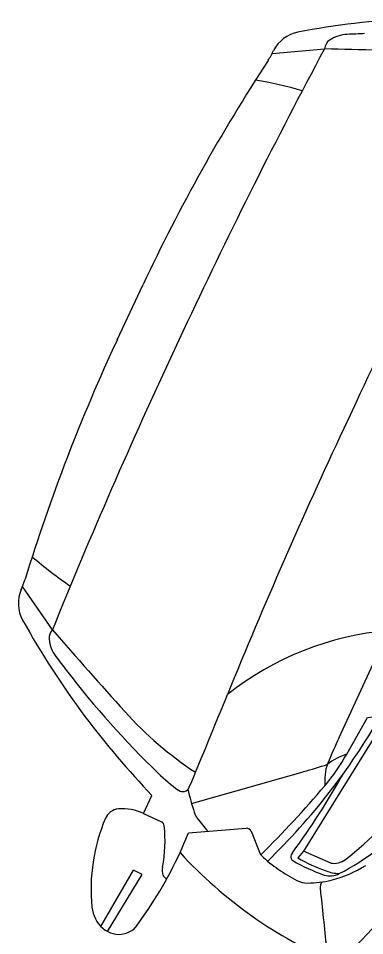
# Model space of a CAD drawing. Extents: x 14104283 to 14128447, y 8633203 to 8671666.
# Drawn here: x 14118458.03 to 14118466.39, y 8668400.85 to 8668422.99 of the extents above; entities that cross this region are included whole.
import ezdxf

# ---------------------------------------------------------------- set-up
doc = ezdxf.new("R2010")
doc.units = 0
doc.layers.add('Cell', color=7, linetype='Continuous')

msp = doc.modelspace()

# ---------------------------------------------------------------- linework, layer by layer
at = {"layer": 'Cell'}
for p, q in [((14118464.158, 8668422.14), (14118465.423, 8668422.252)), ((14118458.855, 8668408.232), (14118458.132, 8668409.276)), ((14118462.213, 8668404.041), (14118464.911, 8668404.809)), ((14118461.056, 8668403.802), (14118461.257, 8668404.232)), ((14118461.056, 8668403.802), (14118461.484, 8668403.601)), ((14118463.653, 8668403.37), (14118463.873, 8668402.825)), ((14118465.572, 8668402.605), (14118464.918, 8668402.892)), ((14118460.025, 8668401.073), (14118460.808, 8668402.429)), ((14118461.023, 8668402.329), (14118460.808, 8668402.429)), ((14118460.183, 8668400.952), (14118461.023, 8668402.329))]:
    msp.add_line(p, q, dxfattribs=at)
for points in [[(14118465.776, 8668405.634), (14118468.777, 8668412.132), (14118471.849, 8668418.597)], [(14118460.421, 8668415.234), (14118460.733, 8668415.901), (14118461.046, 8668416.567)], [(14118462.111, 8668415.654), (14118461.957, 8668415.327), (14118461.804, 8668415)], [(14118466.193, 8668413.742), (14118466.039, 8668413.415), (14118465.886, 8668413.088)], [(14118465.96, 8668405.232), (14118466.461, 8668406.117), (14118468.633, 8668406.37)], [(14118468.308, 8668406.129), (14118466.842, 8668405.986), (14118464.918, 8668402.892), (14118464.778, 8668402.728)], [(14118461.934, 8668402.856), (14118462.14, 8668403.33), (14118463.534, 8668403.443)]]:
    msp.add_lwpolyline(points, dxfattribs=at)
for centre, radius, start, end in [((14118468.687, 8668402.005), 21.016, 93.1629, 100.7123), ((14118464.944, 8668421.826), 0.844, 101.1773, 152.7566), ((14118466.015, 8668421.748), 0.854, 93.0302, 123.6081), ((14118467.731, 8668389.331), 33.316, 92.3037, 93.0302), ((14118465.692, 8668422.235), 0.269, 123.6081, 176.2389), ((14118585.305, 8668357.939), 136.044, 151.78785, 154.89759), ((14118462.59, 8668422.94), 1.76, 326.7908, 335.6172), ((14118461.488, 8668248.248), 174.049, 87.83651, 88.70459), ((14118500.714, 8668397.983), 43.805, 146.7908, 154.8976), ((14118461.874, 8668410.508), 11.15, 74.3216, 80.2865), ((14118589.387, 8668356.027), 136.044, 151.94729, 154.89759), ((14118500.089, 8668396.65), 43.805, 154.8976, 163.0044), ((14118584.999, 8668357.285), 136.044, 154.89759, 158.00732), ((14118589.081, 8668355.373), 136.044, 154.89759, 157.84788), ((14118465.607, 8668418.475), 11.15, 229.5086, 235.4736), ((14118456.513, 8668409.969), 1.76, 334.1779, 343.0044), ((14118458.875, 8668408.873), 0.844, 157.0386, 208.6179), ((14118476.501, 8668418.684), 21.016, 209.0829, 216.6322), ((14118459.04, 8668408.037), 0.269, 133.5563, 186.187), ((14118590.03, 8668522.626), 174.049, 221.09058, 221.95866), ((14118467.582, 8668400.993), 7.246, 94.8676, 128.4188), ((14118459.621, 8668408.1), 0.854, 186.187, 216.765), ((14118485.627, 8668427.53), 33.316, 216.765, 217.4915), ((14118476.936, 8668420.863), 22.362, 217.4915, 226.0186), ((14118184.93, 8668519.91), 300.317, 337.38613, 337.84788), ((14118450.46, 8668415.747), 21.83, 314.6271, 334.9105), ((14118467.081, 8668412.082), 8.711, 221.9587, 236.7775), ((14118477.722, 8668419.847), 22.691, 217.1496, 223.4824), ((14118453.033, 8668414.032), 15.84, 314.0733, 330.1726), ((14118482.413, 8668397.951), 18.326, 155.2118, 157.3403), ((14118461.651, 8668407.671), 4.951, 319.7118, 330.4909), ((14118466.499, 8668403.649), 1.673, 108.801, 127.0807), ((14118459.019, 8668425.514), 21.526, 285.8863, 287.4966), ((14118466.306, 8668404.675), 0.871, 157.3403, 176.0241), ((14118464.476, 8668407.952), 4.42, 226.0186, 234.3632), ((14118449.849, 8668413.725), 18.364, 323.7051, 330.7973), ((14118469.04, 8668404.485), 3.612, 176.0241, 180.255), ((14118462, 8668404.498), 0.17, 234.3632, 337.3861), ((14118445.643, 8668421.249), 25.943, 314.6805, 319.6991), ((14118467.413, 8668405.53), 5.409, 192.2307, 198.3294), ((14118458.847, 8668411.668), 11.434, 308.256, 319.803), ((14118460.479, 8668403.537), 0.375, 94.9685, 156.9639), ((14118460.55, 8668402.722), 1.192, 64.8976, 94.9685), ((14118462.783, 8668403.996), 0.532, 198.3294, 215.3635), ((14118464.155, 8668401.974), 4.369, 156.9639, 185.6795), ((14118461.431, 8668403.489), 0.124, 6.0839, 64.8976), ((14118464.829, 8668405.448), 3.041, 215.3635, 223.1656), ((14118463.292, 8668407.255), 5.499, 296.846, 319.635), ((14118458.177, 8668403.143), 3.396, 349.1713, 6.0839), ((14118463.544, 8668403.326), 0.117, 21.9564, 94.6526), ((14118452.647, 8668407.175), 10.243, 323.2977, 335.0574), ((14118469.843, 8668410.093), 10.72, 222.4622, 247.2441), ((14118463.981, 8668402.869), 0.117, 201.9564, 227.042), ((14118466.465, 8668405.537), 3.762, 227.042, 242.9612), ((14118464.763, 8668402.75), 0.154, 137.0848, 184.7424), ((14118464.702, 8668402.745), 0.0929, 184.7424, 239.7793), ((14118466.852, 8668406.436), 4.364, 239.7793, 250.8067), ((14118467.002, 8668406.663), 4.52, 240.5219, 250.0703), ((14118465.658, 8668403.031), 0.434, 258.5368, 308.256), ((14118461.899, 8668402.431), 0.393, 169.1713, 196.9982), ((14118465.846, 8668403.474), 1.127, 250.0703, 266.3968), ((14118464.878, 8668405.034), 2.926, 283.9913, 301.7216), ((14118461.647, 8668402.354), 0.13, 196.9982, 255.8107), ((14118465.009, 8668404.51), 2.387, 270.1428, 283.9913), ((14118465.553, 8668402.787), 0.491, 253.9603, 296.846), ((14118465.013, 8668402.692), 0.569, 242.9612, 270.1428), ((14118465.557, 8668402.017), 0.239, 146.6131, 185.8961), ((14119257.379, 8668483.79), 796.272, 185.896084, 185.999511), ((14118460.588, 8668401.619), 0.784, 185.6795, 228.7696), ((14118460.458, 8668401.472), 0.588, 228.7696, 283.8922), ((14118460.473, 8668401.414), 0.528, 283.8922, 317.0169)]:
    msp.add_arc(centre, radius, start, end, dxfattribs=at)

doc.saveas('drawing.dxf')
